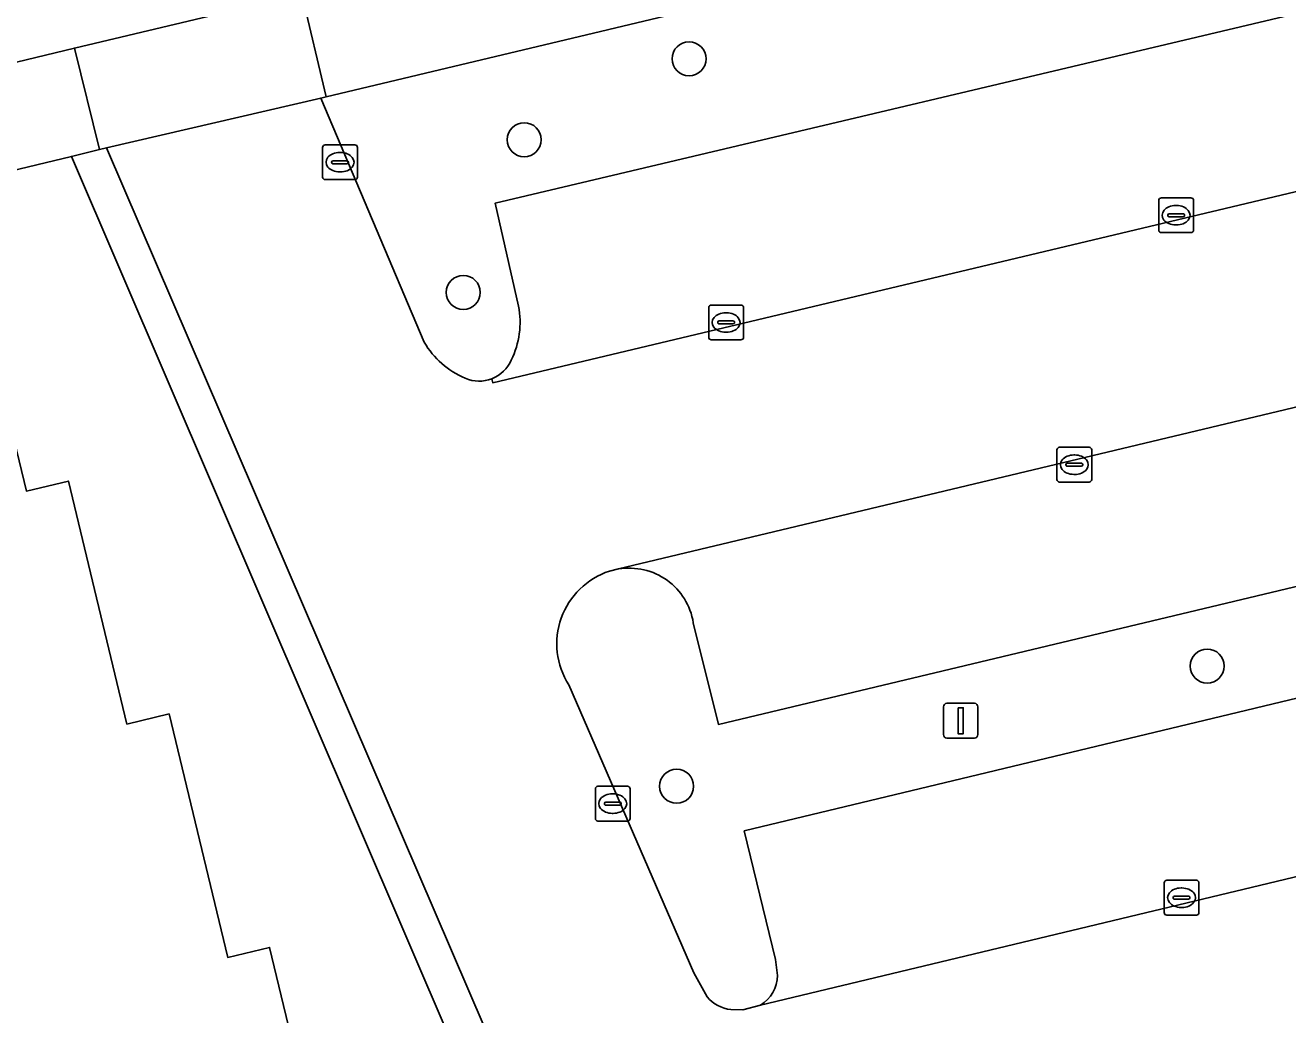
# Model space of a CAD drawing. Extents: x 158031 to 159244, y 380104 to 381214.
# Drawn here: x 158712.08 to 158748.37, y 380535.85 to 380564.3 of the extents above; entities that cross this region are included whole.
import ezdxf

# ---------------------------------------------------------------- set-up
doc = ezdxf.new("R2010")
doc.units = 0
for name, color, linetype in [('IMGEO_Boom', 7, 'Continuous'), ('IMGEO_Erf', 7, 'Continuous'), ('IMGEO_Groenvoorziening', 7, 'Continuous'), ('IMGEO_Kolk', 7, 'Continuous'), ('IMGEO_Lichtmast', 7, 'Continuous'), ('IMGEO_Pand', 7, 'Continuous'), ('IMGEO_Parkeervlak_open', 7, 'Continuous'), ('IMGEO_Rijbaan_lokaal_open', 7, 'Continuous'), ('IMGEO_Voetpad_open', 7, 'Continuous')]:
    doc.layers.add(name, color=color, linetype=linetype)

msp = doc.modelspace()

# ---------------------------------------------------------------- linework, layer by layer
at = {"layer": 'IMGEO_Boom'}
for centre in [(158731.159, 380563.34), (158726.42, 380561.012), (158724.67, 380556.623), (158746.054, 380545.879), (158730.803, 380542.423)]:
    msp.add_circle(centre, 0.489, dxfattribs=at)
at = {"layer": 'IMGEO_Erf'}
for points in [[(158687.12, 380522.794), (158694.084, 380510.227), (158715.443, 380471.877), (158715.947, 380471.48), (158716.515, 380471.2), (158717.127, 380471.069), (158717.742, 380471.085), (158720.337, 380471.694), (158782.764, 380486.561), (158785.696, 380487.259), (158808.37, 380492.659), (158807.26, 380497.625), (158810.636, 380498.449), (158798.354, 380549.665), (158769.363, 380542.776), (158763.454, 380567.201), (158762.255, 380572.153), (158758.825, 380571.331), (158720.725, 380562.244), (158720.572, 380562.21), (158723.546, 380555.188)], [(158726.259, 380556.228), (158725.587, 380559.19), (158750.053, 380564.982), (158750.752, 380562.051)], [(158711.402, 380553.845), (158712.109, 380550.909), (158713.317, 380551.199), (158715.001, 380544.211), (158716.213, 380544.503), (158717.9, 380537.502), (158719.099, 380537.791), (158720.792, 380530.764), (158721.969, 380531.047), (158723.14, 380526.187), (158723.652, 380524.06), (158724.848, 380524.348), (158728.492, 380525.364), (158713.404, 380560.535), (158680.123, 380552.532)]]:
    msp.add_lwpolyline(points, dxfattribs=at)
for centre, radius, start, end in [((158723.832, 380555.767), 2.471, 333.8237, 10.7547), ((158725.685, 380556.436), 2.476, 210.2548, 247.1878), ((158725.118, 380555.088), 1.018, 291.5109, 336.185), ((158725.123, 380555.087), 1.016, 246.9441, 291.2609)]:
    msp.add_arc(centre, radius, start, end, dxfattribs=at)
at = {"layer": 'IMGEO_Groenvoorziening'}
for points in [[(158754.656, 380546.407), (158753.911, 380549.433), (158732.002, 380544.201), (158731.281, 380547.126)], [(158729.132, 380548.67), (158728.871, 380548.608)], [(158733.698, 380536.984), (158733.64, 380537.437), (158732.744, 380541.138), (158754.656, 380546.407)], [(158727.702, 380545.336), (158731.293, 380537.055), (158731.68, 380536.37)], [(158732.363, 380536.003), (158732.706, 380535.994), (158733.214, 380536.128)]]:
    msp.add_lwpolyline(points, dxfattribs=at)
for centre, radius, start, end in [((158729.437, 380546.827), 1.868, 9.2167, 99.3908), ((158729.556, 380546.519), 2.199, 108.1441, 212.535), ((158732.717, 380536.974), 0.981, 300.4384, 0.5921), ((158732.467, 380537.015), 1.018, 219.3567, 264.1419)]:
    msp.add_arc(centre, radius, start, end, dxfattribs=at)
at = {"layer": 'IMGEO_Kolk'}
for p, q in [((158720.626, 380559.939), (158720.626, 380560.791)), ((158720.701, 380560.865), (158721.553, 380560.865)), ((158721.114, 380560.645), (158721.139, 380560.645)), ((158721.627, 380560.791), (158721.627, 380559.939)), ((158720.885, 380560.359), (158720.885, 380560.371)), ((158721.323, 380560.322), (158720.925, 380560.322)), ((158720.928, 380560.408), (158721.326, 380560.408)), ((158721.369, 380560.371), (158721.369, 380560.359)), ((158721.137, 380560.085), (158721.112, 380560.085)), ((158721.553, 380559.865), (158720.701, 380559.865)), ((158744.661, 380558.416), (158744.661, 380559.268)), ((158744.736, 380559.342), (158745.588, 380559.342)), ((158745.662, 380559.268), (158745.662, 380558.416)), ((158744.92, 380558.836), (158744.92, 380558.848)), ((158745.358, 380558.799), (158744.96, 380558.799)), ((158744.963, 380558.885), (158745.361, 380558.885)), ((158745.149, 380559.122), (158745.174, 380559.122)), ((158745.404, 380558.848), (158745.404, 380558.836)), ((158745.172, 380558.562), (158745.147, 380558.562)), ((158745.588, 380558.342), (158744.736, 380558.342)), ((158731.8, 380556.258), (158732.652, 380556.258)), ((158731.725, 380555.332), (158731.725, 380556.184)), ((158732.213, 380556.038), (158732.238, 380556.038)), ((158732.726, 380556.184), (158732.726, 380555.332)), ((158731.984, 380555.752), (158731.984, 380555.764)), ((158732.422, 380555.715), (158732.024, 380555.715)), ((158732.027, 380555.801), (158732.425, 380555.801)), ((158732.468, 380555.764), (158732.468, 380555.752)), ((158732.652, 380555.258), (158731.8, 380555.258)), ((158732.236, 380555.478), (158732.211, 380555.478)), ((158741.734, 380551.243), (158741.734, 380552.095)), ((158741.809, 380552.169), (158742.661, 380552.169)), ((158742.222, 380551.949), (158742.247, 380551.949)), ((158742.735, 380552.095), (158742.735, 380551.243)), ((158741.993, 380551.663), (158741.993, 380551.675)), ((158742.431, 380551.626), (158742.033, 380551.626)), ((158742.036, 380551.712), (158742.434, 380551.712)), ((158742.477, 380551.675), (158742.477, 380551.663)), ((158742.661, 380551.169), (158741.809, 380551.169)), ((158742.245, 380551.389), (158742.22, 380551.389)), ((158728.466, 380541.497), (158728.466, 380542.349)), ((158728.541, 380542.423), (158729.393, 380542.423)), ((158728.954, 380542.203), (158728.979, 380542.203)), ((158729.467, 380542.349), (158729.467, 380541.497)), ((158728.725, 380541.917), (158728.725, 380541.929)), ((158729.163, 380541.88), (158728.765, 380541.88)), ((158728.768, 380541.966), (158729.166, 380541.966)), ((158729.209, 380541.929), (158729.209, 380541.917)), ((158729.393, 380541.423), (158728.541, 380541.423)), ((158728.977, 380541.643), (158728.952, 380541.643)), ((158744.816, 380538.792), (158744.816, 380539.644)), ((158744.891, 380539.718), (158745.743, 380539.718)), ((158745.817, 380539.644), (158745.817, 380538.792)), ((158745.075, 380539.212), (158745.075, 380539.224)), ((158745.118, 380539.261), (158745.516, 380539.261)), ((158745.304, 380539.498), (158745.329, 380539.498)), ((158745.559, 380539.224), (158745.559, 380539.212)), ((158745.513, 380539.175), (158745.115, 380539.175)), ((158745.327, 380538.938), (158745.302, 380538.938)), ((158745.743, 380538.718), (158744.891, 380538.718))]:
    msp.add_line(p, q, dxfattribs=at)
for points in [[(158720.626, 380559.939), (158720.626, 380560.791)], [(158720.701, 380560.865), (158721.553, 380560.865)], [(158721.627, 380560.791), (158721.627, 380559.939)], [(158721.553, 380559.865), (158720.701, 380559.865)], [(158744.661, 380558.416), (158744.661, 380559.268)], [(158744.736, 380559.342), (158745.588, 380559.342)], [(158745.662, 380559.268), (158745.662, 380558.416)], [(158745.588, 380558.342), (158744.736, 380558.342)], [(158731.8, 380556.258), (158732.652, 380556.258)], [(158731.725, 380555.332), (158731.725, 380556.184)], [(158732.726, 380556.184), (158732.726, 380555.332)], [(158732.652, 380555.258), (158731.8, 380555.258)], [(158741.734, 380551.243), (158741.734, 380552.095)], [(158741.809, 380552.169), (158742.661, 380552.169)], [(158742.735, 380552.095), (158742.735, 380551.243)], [(158742.661, 380551.169), (158741.809, 380551.169)], [(158728.466, 380541.497), (158728.466, 380542.349)], [(158728.541, 380542.423), (158729.393, 380542.423)], [(158729.467, 380542.349), (158729.467, 380541.497)], [(158729.393, 380541.423), (158728.541, 380541.423)], [(158744.816, 380538.792), (158744.816, 380539.644)], [(158744.891, 380539.718), (158745.743, 380539.718)], [(158745.817, 380539.644), (158745.817, 380538.792)], [(158745.743, 380538.718), (158744.891, 380538.718)]]:
    msp.add_lwpolyline(points, dxfattribs=at)
for centre, radius, start, end in [((158720.703, 380560.789), 0.0765, 91.552, 178.448), ((158720.703, 380560.789), 0.0765, 91.552, 178.448), ((158721.551, 380560.789), 0.0765, 1.552, 88.448), ((158721.551, 380560.789), 0.0765, 1.552, 88.448), ((158720.925, 380560.368), 0.0403, 85.8775, 175.7526), ((158720.922, 380560.358), 0.0366, 178.938, 274.7102), ((158721.326, 380560.365), 0.043, 264.8664, 352.4533), ((158721.33, 380560.37), 0.0386, 1.7309, 96.639), ((158720.703, 380559.941), 0.0765, 181.552, 268.448), ((158720.703, 380559.941), 0.0765, 181.552, 268.448), ((158721.551, 380559.941), 0.0765, 271.552, 358.448), ((158721.551, 380559.941), 0.0765, 271.552, 358.448), ((158744.738, 380559.266), 0.0765, 91.552, 178.448), ((158744.738, 380559.266), 0.0765, 91.552, 178.448), ((158745.586, 380559.266), 0.0765, 1.552, 88.448), ((158745.586, 380559.266), 0.0765, 1.552, 88.448), ((158744.96, 380558.845), 0.0403, 85.8775, 175.7526), ((158744.957, 380558.835), 0.0366, 178.938, 274.7102), ((158745.361, 380558.842), 0.043, 264.8664, 352.4533), ((158745.365, 380558.847), 0.0386, 1.7309, 96.639), ((158744.738, 380558.418), 0.0765, 181.552, 268.448), ((158744.738, 380558.418), 0.0765, 181.552, 268.448), ((158745.586, 380558.418), 0.0765, 271.552, 358.448), ((158745.586, 380558.418), 0.0765, 271.552, 358.448), ((158731.802, 380556.182), 0.0765, 91.552, 178.448), ((158731.802, 380556.182), 0.0765, 91.552, 178.448), ((158732.65, 380556.182), 0.0765, 1.552, 88.448), ((158732.65, 380556.182), 0.0765, 1.552, 88.448), ((158732.024, 380555.761), 0.0403, 85.8775, 175.7526), ((158732.021, 380555.751), 0.0366, 178.938, 274.7102), ((158732.425, 380555.758), 0.043, 264.8664, 352.4533), ((158732.429, 380555.763), 0.0386, 1.7309, 96.639), ((158731.802, 380555.334), 0.0765, 181.552, 268.448), ((158731.802, 380555.334), 0.0765, 181.552, 268.448), ((158732.65, 380555.334), 0.0765, 271.552, 358.448), ((158732.65, 380555.334), 0.0765, 271.552, 358.448), ((158741.811, 380552.093), 0.0765, 91.552, 178.448), ((158741.811, 380552.093), 0.0765, 91.552, 178.448), ((158742.659, 380552.093), 0.0765, 1.552, 88.448), ((158742.659, 380552.093), 0.0765, 1.552, 88.448), ((158742.033, 380551.672), 0.0403, 85.8775, 175.7526), ((158742.03, 380551.662), 0.0366, 178.938, 274.7102), ((158742.434, 380551.669), 0.043, 264.8664, 352.4533), ((158742.438, 380551.674), 0.0386, 1.7309, 96.639), ((158741.811, 380551.245), 0.0765, 181.552, 268.448), ((158741.811, 380551.245), 0.0765, 181.552, 268.448), ((158742.659, 380551.245), 0.0765, 271.552, 358.448), ((158742.659, 380551.245), 0.0765, 271.552, 358.448), ((158728.543, 380542.347), 0.0765, 91.552, 178.448), ((158728.543, 380542.347), 0.0765, 91.552, 178.448), ((158729.391, 380542.347), 0.0765, 1.552, 88.448), ((158729.391, 380542.347), 0.0765, 1.552, 88.448), ((158728.765, 380541.926), 0.0403, 85.8775, 175.7526), ((158728.762, 380541.916), 0.0366, 178.938, 274.7102), ((158729.166, 380541.923), 0.043, 264.8664, 352.4533), ((158729.17, 380541.928), 0.0386, 1.7309, 96.639), ((158728.543, 380541.499), 0.0765, 181.552, 268.448), ((158728.543, 380541.499), 0.0765, 181.552, 268.448), ((158729.391, 380541.499), 0.0765, 271.552, 358.448), ((158729.391, 380541.499), 0.0765, 271.552, 358.448), ((158744.893, 380539.642), 0.0765, 91.552, 178.448), ((158744.893, 380539.642), 0.0765, 91.552, 178.448), ((158745.741, 380539.642), 0.0765, 1.552, 88.448), ((158745.741, 380539.642), 0.0765, 1.552, 88.448), ((158745.115, 380539.221), 0.0403, 85.8775, 175.7526), ((158745.112, 380539.211), 0.0366, 178.938, 274.7102), ((158745.516, 380539.218), 0.043, 264.8664, 352.4533), ((158745.52, 380539.223), 0.0386, 1.7309, 96.639), ((158744.893, 380538.794), 0.0765, 181.552, 268.448), ((158744.893, 380538.794), 0.0765, 181.552, 268.448), ((158745.741, 380538.794), 0.0765, 271.552, 358.448), ((158745.741, 380538.794), 0.0765, 271.552, 358.448)]:
    msp.add_arc(centre, radius, start, end, dxfattribs=at)
for centre, major_axis, ratio, start_param, end_param in [((158721.113, 380560.365), (-0.387, 0.002), 0.722429, 4.712389, 7.853982), ((158721.138, 380560.365), (-0.39, 0.002), 0.717154, 1.570796, 4.712389), ((158745.148, 380558.842), (-0.387, 0.002), 0.722429, 4.712389, 7.853982), ((158745.173, 380558.842), (-0.39, 0.002), 0.717154, 1.570796, 4.712389), ((158732.212, 380555.758), (-0.387, 0.002), 0.722429, 4.712389, 7.853982), ((158732.237, 380555.758), (-0.39, 0.002), 0.717154, 1.570796, 4.712389), ((158742.221, 380551.669), (-0.387, 0.002), 0.722429, 4.712389, 7.853982), ((158742.246, 380551.669), (-0.39, 0.002), 0.717154, 1.570796, 4.712389), ((158728.953, 380541.923), (-0.387, 0.002), 0.722429, 4.712389, 7.853982), ((158728.978, 380541.923), (-0.39, 0.002), 0.717154, 1.570796, 4.712389), ((158745.303, 380539.218), (-0.387, 0.002), 0.722429, 4.712389, 7.853982), ((158745.328, 380539.218), (-0.39, 0.002), 0.717154, 1.570796, 4.712389)]:
    msp.add_ellipse(centre, major_axis=major_axis, ratio=ratio, start_param=start_param, end_param=end_param, dxfattribs=at)
at = {"layer": 'IMGEO_Lichtmast'}
for p, q in [((158738.473, 380543.907), (158738.473, 380544.707)), ((158738.473, 380544.707), (158738.473, 380543.907)), ((158738.573, 380544.807), (158739.363, 380544.807)), ((158739.363, 380544.807), (158738.573, 380544.807)), ((158739.463, 380544.707), (158739.463, 380543.907)), ((158739.463, 380543.907), (158739.463, 380544.707)), ((158739.363, 380543.807), (158738.573, 380543.807)), ((158738.573, 380543.807), (158739.363, 380543.807))]:
    msp.add_line(p, q, dxfattribs=at)
msp.add_lwpolyline([(158738.893, 380544.682), (158739.043, 380544.682), (158739.043, 380543.932), (158738.893, 380543.932), (158738.893, 380544.682)], dxfattribs=at)
for centre, start, end in [((158738.573, 380544.707), 90, 180), ((158738.573, 380544.707), 90, 180), ((158739.363, 380544.707), 0, 90), ((158739.363, 380544.707), 360, 90), ((158738.573, 380543.907), 180, 270), ((158738.573, 380543.907), 180, 270), ((158739.363, 380543.907), 270, 0), ((158739.363, 380543.907), 270, 0)]:
    msp.add_arc(centre, 0.1, start, end, dxfattribs=at)
at = {"layer": 'IMGEO_Pand'}
msp.add_lwpolyline([(158752.236, 380508.77), (158745.387, 380507.151), (158743.741, 380514.117), (158737.684, 380512.685), (158737.833, 380512.069), (158734.223, 380511.199), (158728.046, 380509.71), (158726.704, 380515.281), (158725.647, 380519.667), (158725.947, 380519.787), (158724.848, 380524.348), (158723.652, 380524.06), (158723.14, 380526.187), (158721.969, 380531.047), (158720.792, 380530.764), (158719.099, 380537.791), (158717.9, 380537.502), (158716.213, 380544.503), (158715.001, 380544.211), (158713.317, 380551.199), (158712.109, 380550.909), (158711.402, 380553.845)], dxfattribs=at)
at = {"layer": 'IMGEO_Parkeervlak_open'}
for points in [[(158750.752, 380562.051), (158750.053, 380564.982), (158725.587, 380559.19), (158726.259, 380556.228)], [(158725.491, 380554.141), (158725.518, 380554.026), (158753.007, 380560.567)], [(158731.281, 380547.126), (158732.002, 380544.201), (158753.911, 380549.433), (158752.771, 380554.317), (158729.132, 380548.67)], [(158733.214, 380536.128), (158755.831, 380541.552), (158754.656, 380546.407), (158732.744, 380541.138), (158733.64, 380537.437), (158733.698, 380536.984)]]:
    msp.add_lwpolyline(points, dxfattribs=at)
for centre, radius, start, end in [((158723.832, 380555.767), 2.471, 333.8237, 10.7547), ((158725.118, 380555.088), 1.018, 291.5109, 336.185), ((158729.437, 380546.827), 1.868, 9.2167, 99.3908), ((158732.717, 380536.974), 0.981, 300.4384, 0.5921)]:
    msp.add_arc(centre, radius, start, end, dxfattribs=at)
at = {"layer": 'IMGEO_Rijbaan_lokaal_open'}
for points in [[(158759.507, 380580.784), (158753.43, 380579.309), (158752.053, 380578.985), (158745.393, 380577.395), (158745.252, 380577.361), (158742.459, 380576.694), (158709.071, 380568.78), (158710.43, 380562.906), (158713.492, 380563.648), (158720.027, 380565.209), (158760.23, 380574.758)], [(158723.546, 380555.188), (158720.572, 380562.21), (158714.414, 380560.779), (158729.521, 380525.612), (158734.949, 380526.901), (158734.462, 380528.964)], [(158735.194, 380530.157), (158736.3, 380530.441), (158738.297, 380530.953), (158763.07, 380537.103), (158757.164, 380561.547), (158753.007, 380560.567), (158725.518, 380554.026), (158725.491, 380554.141)], [(158728.871, 380548.608), (158729.132, 380548.67), (158752.771, 380554.317), (158753.911, 380549.433), (158754.656, 380546.407), (158755.831, 380541.552), (158733.214, 380536.128), (158732.706, 380535.994), (158732.363, 380536.003)], [(158731.68, 380536.37), (158731.293, 380537.055), (158727.702, 380545.336)]]:
    msp.add_lwpolyline(points, dxfattribs=at)
for centre, radius, start, end in [((158725.685, 380556.436), 2.476, 210.2548, 247.1878), ((158725.123, 380555.087), 1.016, 246.9441, 291.2609), ((158729.556, 380546.519), 2.199, 108.1441, 212.535), ((158732.467, 380537.015), 1.018, 219.3567, 264.1419)]:
    msp.add_arc(centre, radius, start, end, dxfattribs=at)
at = {"layer": 'IMGEO_Voetpad_open'}
for points in [[(158760.23, 380574.758), (158720.027, 380565.209), (158720.725, 380562.244), (158758.825, 380571.331), (158762.255, 380572.153), (158765.203, 380572.99), (158765.58, 380573.135)], [(158713.404, 380560.535), (158714.208, 380560.731), (158713.492, 380563.648), (158710.43, 380562.906), (158705.699, 380561.785), (158679.597, 380555.533)], [(158734.462, 380528.964), (158734.949, 380526.901), (158729.521, 380525.612), (158714.414, 380560.779), (158714.208, 380560.731), (158713.404, 380560.535), (158728.492, 380525.364), (158724.848, 380524.348), (158725.947, 380519.787), (158725.647, 380519.667), (158726.704, 380515.281), (158730.726, 380516.255), (158733.474, 380514.234), (158734.223, 380511.199), (158737.833, 380512.069), (158737.684, 380512.685), (158743.741, 380514.117), (158745.335, 380514.531), (158744.411, 380518.354), (158736.632, 380516.488), (158734.464, 380525.738)], [(158677.839, 380554.652), (158678.772, 380549.377), (158678.717, 380550.75), (158679.151, 380551.663), (158679.629, 380552.166), (158680.123, 380552.532), (158713.404, 380560.535)]]:
    msp.add_lwpolyline(points, dxfattribs=at)
msp.add_lwpolyline([(158720.572, 380562.21), (158720.725, 380562.244), (158720.027, 380565.209), (158713.492, 380563.648), (158714.208, 380560.731), (158714.414, 380560.779)], close=True, dxfattribs=at)

doc.saveas('drawing.dxf')
